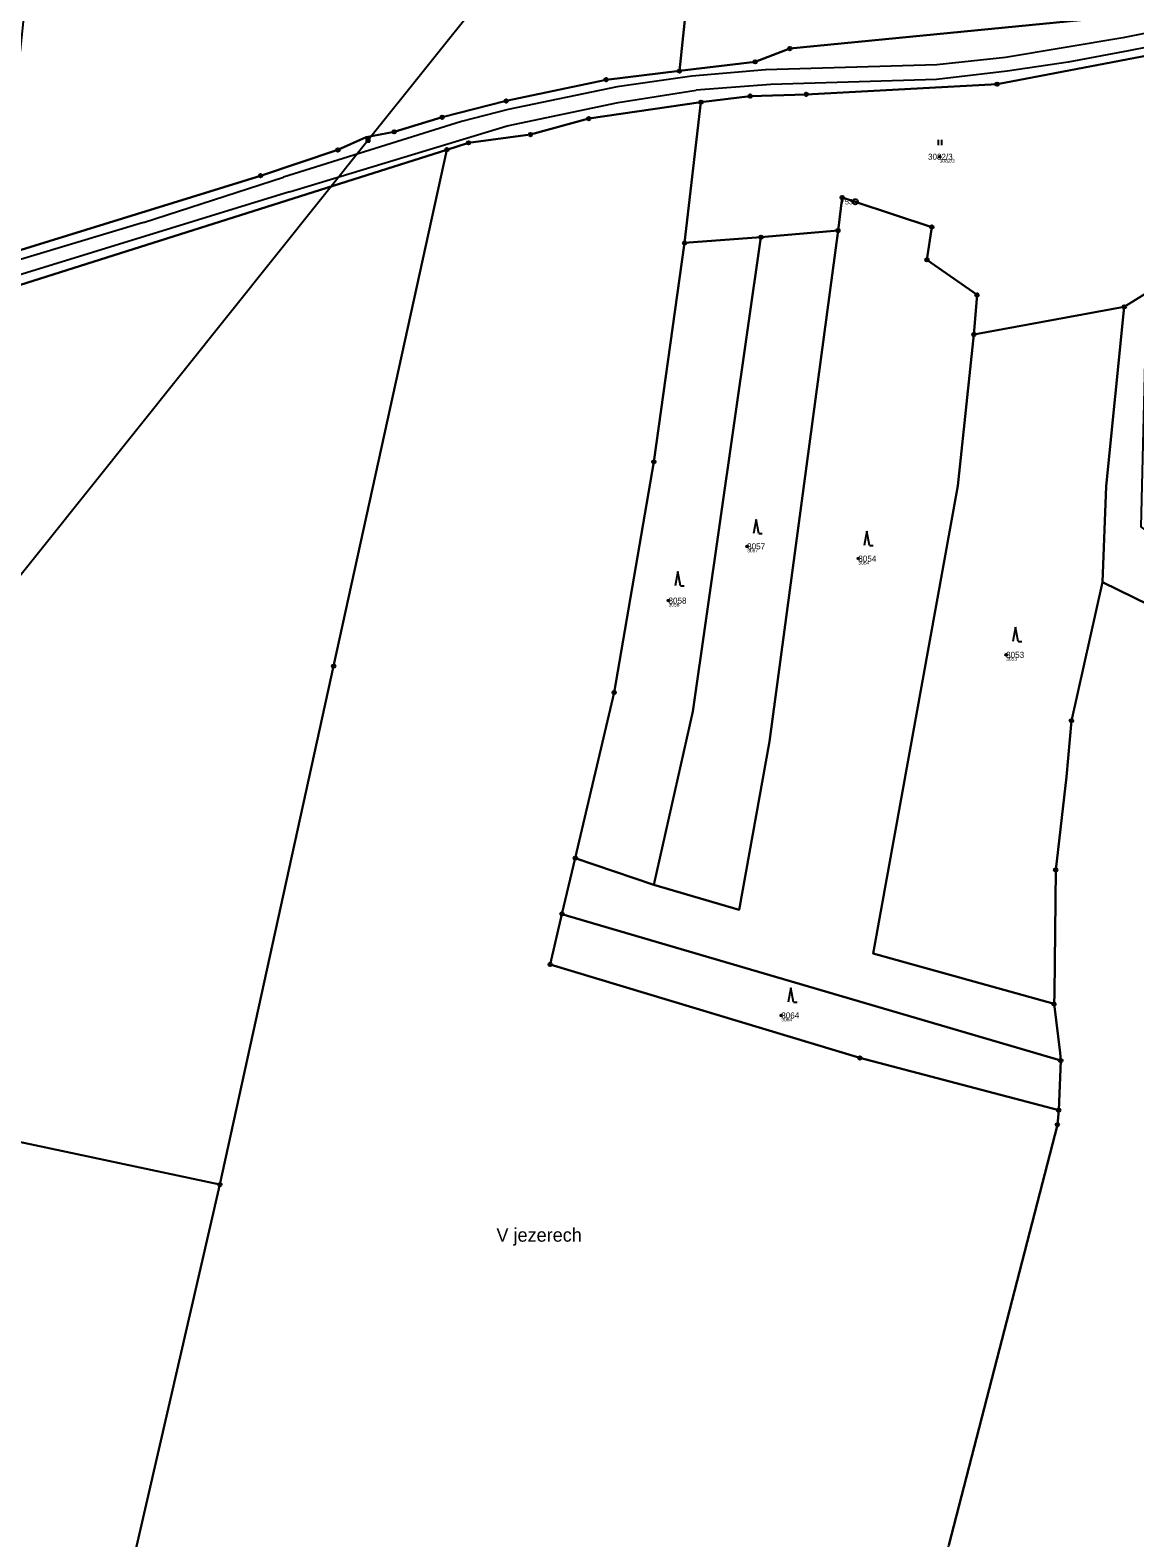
# Model space of a CAD drawing. Extents: x -761891 to -756141, y -1178507 to -1171885.
# Drawn here: x -760542.7 to -760231.9, y -1175293.7 to -1174869.3 of the extents above; entities that cross this region are included whole.
import ezdxf

# ---------------------------------------------------------------- set-up
doc = ezdxf.new("R2010")
doc.units = 0
for name, color, linetype in [('Definiční body', 7, 'Continuous'), ('Hranice parcel', 7, 'Continuous'), ('Parcelní čísla', 7, 'Continuous'), ('Polygon parcely', 7, 'Continuous'), ('Pop  PČ popisy', 7, 'Continuous'), ('Poz předměty', 7, 'Continuous'), ('Vnitřní kresba', 7, 'Continuous'), ('Značky bodu BP', 7, 'Continuous'), ('Značky kultur', 7, 'Continuous')]:
    doc.layers.add(name, color=color, linetype=linetype)

msp = doc.modelspace()

# ---------------------------------------------------------------- linework, layer by layer
at = {"layer": 'Definiční body'}
for centre in [(-760286.82, -1174904.95), (-760340.99, -1175014.61), (-760309.71, -1175018.05), (-760363.11, -1175029.87), (-760268.13, -1175045.14), (-760331.39, -1175146.63)]:
    msp.add_circle(centre, 0.25, dxfattribs=at)
at = {"layer": 'Hranice parcel'}
for p, q in [((-760349.86, -1174783.93), (-760360.07, -1174880.79)), ((-760358.58, -1174929.22), (-760353.98, -1174889.57)), ((-760337.11, -1174927.6), (-760315.43, -1174925.72)), ((-760358.58, -1174929.22), (-760337.11, -1174927.6)), ((-760228.58, -1174943.25), (-760234.89, -1174947.18)), ((-760277.21, -1174954.96), (-760234.89, -1174947.18)), ((-760393.09, -1175118.1), (-760389.35, -1175102.35)), ((-760367.28, -1175109.89), (-760389.35, -1175102.35)), ((-760393.09, -1175118.1), (-760252.77, -1175159.35)), ((-760252.77, -1175159.35), (-760253.34, -1175173.3))]:
    msp.add_line(p, q, dxfattribs=at)
for points in [[(-760203.05, -1174860.85), (-760220.29, -1174863.91), (-760329, -1174874.5), (-760338.75, -1174878.23), (-760360.07, -1174880.79)], [(-760353.98, -1174889.57), (-760340.16, -1174887.87), (-760324.36, -1174887.38), (-760270.68, -1174884.53), (-760219.99, -1174874.85)], [(-760360.07, -1174880.79), (-760380.7, -1174883.26), (-760408.83, -1174889.25), (-760426.81, -1174893.83), (-760440.31, -1174897.94), (-760448.18, -1174899.45), (-760456.11, -1174903.02), (-760477.9, -1174910.29), (-760551.69, -1174933.14)], [(-760425.48, -1174902.96), (-760419.4, -1174901.03), (-760401.94, -1174898.7), (-760385.54, -1174894.21), (-760353.98, -1174889.57)], [(-760826.92, -1174951.41), (-760756.91, -1174972.55), (-760723.6, -1174979.75), (-760711.45, -1174980.94), (-760676.85, -1174973.57), (-760628.84, -1174969.45), (-760595.15, -1174958.58), (-760560.6, -1174945.76), (-760425.48, -1174902.96)], [(-760425.48, -1174902.96), (-760457.35, -1175048.31), (-760489.35, -1175194.25)], [(-760315.43, -1174925.72), (-760314.28, -1174916.4), (-760310.57, -1174917.61), (-760289.03, -1174924.73), (-760290.41, -1174933.96), (-760276.32, -1174943.84), (-760277.21, -1174954.96)], [(-760315.43, -1174925.72), (-760334.69, -1175069.56), (-760343.26, -1175116.87), (-760367.28, -1175109.89)], [(-760389.35, -1175102.35), (-760378.42, -1175055.75), (-760367.25, -1174990.84), (-760358.58, -1174929.22)], [(-760337.11, -1174927.6), (-760356.24, -1175061.09), (-760367.28, -1175109.89)], [(-760234.89, -1174947.18), (-760240.03, -1174997.62), (-760241.04, -1175024.68)], [(-760277.21, -1174954.96), (-760281.69, -1174997.6), (-760305.57, -1175129.17), (-760254.65, -1175143.39)], [(-760241.04, -1175024.68), (-760249.77, -1175063.68), (-760251.17, -1175079.46), (-760254.19, -1175105.67), (-760254.56, -1175140.45), (-760254.65, -1175143.39)], [(-760241.04, -1175024.68), (-760170.91, -1175058.98), (-760139.03, -1175071.71), (-760044.5, -1175118.17), (-760011, -1175138), (-759880.1, -1175238.34)], [(-760489.35, -1175194.25), (-760681.3, -1175153.4), (-760874.14, -1175112.36)], [(-760253.34, -1175173.3), (-760309.27, -1175158.6), (-760396.42, -1175132.27), (-760393.09, -1175118.1)], [(-760254.65, -1175143.39), (-760252.98, -1175157.19), (-760252.77, -1175159.35)], [(-760261.2, -1175418.96), (-760268.83, -1175419.45), (-760270.99, -1175412.35), (-760288.12, -1175363.58), (-760292.27, -1175334.11), (-760288.4, -1175317.27), (-760284.28, -1175295.72), (-760253.73, -1175177.38), (-760253.34, -1175173.3)], [(-760584.14, -1175606.25), (-760553.75, -1175474.16), (-760521.22, -1175332.77), (-760489.35, -1175194.25)]]:
    msp.add_lwpolyline(points, dxfattribs=at)
at = {"layer": 'Polygon parcely'}
for points in [[(-760540.64, -1174828.31), (-760551.69, -1174933.14), (-760477.9, -1174910.29), (-760456.11, -1174903.02), (-760448.18, -1174899.45), (-760440.31, -1174897.94), (-760426.81, -1174893.83), (-760408.83, -1174889.25), (-760380.7, -1174883.26), (-760360.07, -1174880.79), (-760349.86, -1174783.93), (-760529.66, -1174724.14)], [(-760360.07, -1174880.79), (-760338.75, -1174878.23), (-760329, -1174874.5), (-760220.29, -1174863.91), (-760203.05, -1174860.85), (-760206.74, -1174842.91), (-760212.39, -1174834.56), (-760227.16, -1174824.73), (-760349.86, -1174783.93)], [(-760289.03, -1174924.73), (-760290.41, -1174933.96), (-760276.32, -1174943.84), (-760277.21, -1174954.96), (-760234.89, -1174947.18), (-760228.58, -1174943.25), (-760221.69, -1174923.08), (-760225.63, -1174922.23), (-760219.99, -1174874.85), (-760270.68, -1174884.53), (-760324.36, -1174887.38), (-760340.16, -1174887.87), (-760353.98, -1174889.57), (-760358.58, -1174929.22), (-760337.11, -1174927.6), (-760315.43, -1174925.72), (-760314.28, -1174916.4), (-760310.57, -1174917.61)], [(-760334.69, -1175069.56), (-760343.26, -1175116.87), (-760367.28, -1175109.89), (-760389.35, -1175102.35), (-760393.09, -1175118.1), (-760252.77, -1175159.35), (-760252.98, -1175157.19), (-760254.65, -1175143.39), (-760305.57, -1175129.17), (-760281.69, -1174997.6), (-760277.21, -1174954.96), (-760276.32, -1174943.84), (-760290.41, -1174933.96), (-760289.03, -1174924.73), (-760310.57, -1174917.61), (-760314.28, -1174916.4), (-760315.43, -1174925.72)], [(-760356.24, -1175061.09), (-760367.28, -1175109.89), (-760343.26, -1175116.87), (-760334.69, -1175069.56), (-760315.43, -1174925.72), (-760337.11, -1174927.6)], [(-760358.58, -1174929.22), (-760367.25, -1174990.84), (-760378.42, -1175055.75), (-760389.35, -1175102.35), (-760367.28, -1175109.89), (-760356.24, -1175061.09), (-760337.11, -1174927.6)], [(-760005.41, -1175125.55), (-760021.26, -1175119.66), (-760198.79, -1175032.55), (-760226.2, -1175012.07), (-760230.13, -1175009.13), (-760228.58, -1174943.25), (-760234.89, -1174947.18), (-760240.03, -1174997.62), (-760241.04, -1175024.68), (-760170.91, -1175058.98), (-760139.03, -1175071.71), (-760044.5, -1175118.17), (-760011, -1175138), (-759880.1, -1175238.34), (-759875.62, -1175232.91), (-759861.05, -1175215.21), (-759867.66, -1175202.76), (-759879.42, -1175189.42), (-759943.45, -1175159.44)], [(-760254.65, -1175143.39), (-760254.56, -1175140.45), (-760254.19, -1175105.67), (-760251.17, -1175079.46), (-760249.77, -1175063.68), (-760241.04, -1175024.68), (-760240.03, -1174997.62), (-760234.89, -1174947.18), (-760277.21, -1174954.96), (-760281.69, -1174997.6), (-760305.57, -1175129.17)], [(-760874.14, -1175112.36), (-760885.66, -1175134.3), (-760897.88, -1175157.58), (-760910.57, -1175181.74), (-760939.09, -1175162.15), (-760964.27, -1175188.11), (-760999.51, -1175233.5), (-761009.19, -1175256.33), (-760895.07, -1175294.31), (-760945.83, -1175381.18), (-760997.04, -1175468.82), (-760867.4, -1175511.97), (-760730.67, -1175557.48), (-760584.14, -1175606.25), (-760553.75, -1175474.16), (-760521.22, -1175332.77), (-760489.35, -1175194.25), (-760681.3, -1175153.4)], [(-760393.09, -1175118.1), (-760396.42, -1175132.27), (-760309.27, -1175158.6), (-760253.34, -1175173.3), (-760252.77, -1175159.35)]]:
    msp.add_lwpolyline(points, close=True, dxfattribs=at)
for points in [[(-760560.6, -1174945.76), (-760425.48, -1174902.96), (-760419.4, -1174901.03), (-760401.94, -1174898.7), (-760385.54, -1174894.21), (-760353.98, -1174889.57), (-760340.16, -1174887.87), (-760324.36, -1174887.38), (-760270.68, -1174884.53), (-760219.99, -1174874.85), (-760200.72, -1174871.48), (-760196.02, -1174870.56), (-760122.85, -1174855.94)], [(-760220.29, -1174863.91), (-760329, -1174874.5), (-760338.75, -1174878.23), (-760360.07, -1174880.79), (-760380.7, -1174883.26), (-760408.83, -1174889.25), (-760426.81, -1174893.83), (-760440.31, -1174897.94), (-760448.18, -1174899.45), (-760456.11, -1174903.02), (-760477.9, -1174910.29), (-760551.69, -1174933.14)], [(-760284.28, -1175295.72), (-760253.73, -1175177.38), (-760253.34, -1175173.3), (-760309.27, -1175158.6), (-760396.42, -1175132.27), (-760393.09, -1175118.1), (-760389.35, -1175102.35), (-760378.42, -1175055.75), (-760367.25, -1174990.84), (-760358.58, -1174929.22), (-760353.98, -1174889.57), (-760385.54, -1174894.21), (-760401.94, -1174898.7), (-760419.4, -1174901.03), (-760425.48, -1174902.96), (-760457.35, -1175048.31), (-760489.35, -1175194.25), (-760521.22, -1175332.77)], [(-760681.3, -1175153.4), (-760489.35, -1175194.25), (-760457.35, -1175048.31), (-760425.48, -1174902.96), (-760560.6, -1174945.76)], [(-759985.95, -1175337.49), (-759893.12, -1175252.76), (-759889.45, -1175249.41), (-759888.51, -1175248.55), (-759880.1, -1175238.34), (-760011, -1175138), (-760044.5, -1175118.17), (-760139.03, -1175071.71), (-760170.91, -1175058.98), (-760241.04, -1175024.68), (-760249.77, -1175063.68), (-760251.17, -1175079.46), (-760254.19, -1175105.67), (-760254.56, -1175140.45), (-760254.65, -1175143.39), (-760252.98, -1175157.19), (-760252.77, -1175159.35), (-760253.34, -1175173.3), (-760253.73, -1175177.38), (-760284.28, -1175295.72)]]:
    msp.add_lwpolyline(points, dxfattribs=at)
at = {"layer": 'Poz předměty'}
for p, q in [((-760270.03, -1174678), (-760447.6, -1174900.28)), ((-760447.6, -1174900.28), (-760618.41, -1175114.05)), ((-760448.1, -1174899.78), (-760447.1, -1174899.78)), ((-760448.1, -1174900.78), (-760448.1, -1174899.78)), ((-760448.1, -1174899.98), (-760447.1, -1174899.98)), ((-760448.1, -1174900.18), (-760447.1, -1174900.18)), ((-760448.1, -1174900.38), (-760447.1, -1174900.38)), ((-760448.1, -1174900.58), (-760447.1, -1174900.58)), ((-760448.1, -1174900.78), (-760447.1, -1174900.78)), ((-760447.9, -1174900.78), (-760447.9, -1174899.78)), ((-760447.7, -1174900.78), (-760447.7, -1174899.78)), ((-760447.5, -1174900.78), (-760447.5, -1174899.78)), ((-760447.3, -1174900.78), (-760447.3, -1174899.78)), ((-760447.1, -1174900.78), (-760447.1, -1174899.78))]:
    msp.add_line(p, q, dxfattribs=at)
at = {"layer": 'Vnitřní kresba'}
for p, q in [((-760149.94, -1174854.14), (-760235.32, -1174871.52)), ((-760149.62, -1174858.82), (-760233.73, -1174875.09)), ((-760235.32, -1174871.52), (-760268.34, -1174877.01)), ((-760233.73, -1174875.09), (-760250.73, -1174878.3)), ((-760335.82, -1174880.5), (-760356.53, -1174882.23)), ((-760287.66, -1174879.03), (-760335.82, -1174880.5)), ((-760268.34, -1174877.01), (-760287.66, -1174879.03)), ((-760250.73, -1174878.3), (-760267.86, -1174880.82)), ((-760356.53, -1174882.23), (-760377.52, -1174885.28)), ((-760334.31, -1174884.59), (-760355.38, -1174886.17)), ((-760287.75, -1174883.17), (-760334.31, -1174884.59)), ((-760267.86, -1174880.82), (-760287.75, -1174883.17)), ((-760377.52, -1174885.28), (-760408.24, -1174891.68)), ((-760377.25, -1174889.7), (-760355.38, -1174886.17)), ((-760408.24, -1174891.68), (-760421.31, -1174895.01)), ((-760408.49, -1174896.28), (-760377.25, -1174889.7)), ((-760421.31, -1174895.01), (-760471.45, -1174910.65)), ((-760469.74, -1174914.84), (-760408.49, -1174896.28)), ((-760510.86, -1174923.46), (-760471.45, -1174910.65)), ((-760469.74, -1174914.84), (-760561.54, -1174943.04)), ((-760510.86, -1174923.46), (-760562.99, -1174939.14))]:
    msp.add_line(p, q, dxfattribs=at)
at = {"layer": 'Značky bodu BP'}
for centre, radius in [((-760329, -1174874.5), 0.5), ((-760329, -1174874.5), 0.0303), ((-760360.07, -1174880.79), 0.5), ((-760360.07, -1174880.79), 0.0303), ((-760338.75, -1174878.23), 0.5), ((-760338.75, -1174878.23), 0.0303), ((-760380.7, -1174883.26), 0.5), ((-760380.7, -1174883.26), 0.0303), ((-760270.68, -1174884.53), 0.5), ((-760270.68, -1174884.53), 0.0303), ((-760408.83, -1174889.25), 0.5), ((-760408.83, -1174889.25), 0.0303), ((-760353.98, -1174889.57), 0.5), ((-760340.16, -1174887.87), 0.5), ((-760340.16, -1174887.87), 0.0303), ((-760324.36, -1174887.38), 0.5), ((-760324.36, -1174887.38), 0.0303), ((-760426.81, -1174893.83), 0.5), ((-760353.98, -1174889.57), 0.0303), ((-760440.31, -1174897.94), 0.5), ((-760426.81, -1174893.83), 0.0303), ((-760385.54, -1174894.21), 0.5), ((-760385.54, -1174894.21), 0.0303), ((-760440.31, -1174897.94), 0.0303), ((-760419.4, -1174901.03), 0.5), ((-760419.4, -1174901.03), 0.0303), ((-760401.94, -1174898.7), 0.5), ((-760401.94, -1174898.7), 0.0303), ((-760456.11, -1174903.02), 0.5), ((-760456.11, -1174903.02), 0.0303), ((-760425.48, -1174902.96), 0.5), ((-760425.48, -1174902.96), 0.0303), ((-760477.9, -1174910.29), 0.5), ((-760477.9, -1174910.29), 0.0303), ((-760314.28, -1174916.4), 0.5), ((-760314.28, -1174916.4), 0.0303), ((-760310.57, -1174917.61), 0.75), ((-760310.57, -1174917.61), 0.03), ((-760337.11, -1174927.6), 0.5), ((-760315.43, -1174925.72), 0.5), ((-760315.43, -1174925.72), 0.0303), ((-760289.03, -1174924.73), 0.5), ((-760289.03, -1174924.73), 0.0303), ((-760358.58, -1174929.22), 0.5), ((-760358.58, -1174929.22), 0.0303), ((-760337.11, -1174927.6), 0.0303), ((-760290.41, -1174933.96), 0.5), ((-760290.41, -1174933.96), 0.0303), ((-760276.32, -1174943.84), 0.5), ((-760276.32, -1174943.84), 0.0303), ((-760234.89, -1174947.18), 0.5), ((-760234.89, -1174947.18), 0.0303), ((-760277.21, -1174954.96), 0.5), ((-760277.21, -1174954.96), 0.0303), ((-760367.25, -1174990.84), 0.5), ((-760367.25, -1174990.84), 0.0303), ((-760457.35, -1175048.31), 0.5), ((-760457.35, -1175048.31), 0.0303), ((-760378.42, -1175055.75), 0.5), ((-760378.42, -1175055.75), 0.0303), ((-760249.77, -1175063.68), 0.5), ((-760249.77, -1175063.68), 0.0303), ((-760389.35, -1175102.35), 0.5), ((-760389.35, -1175102.35), 0.0303), ((-760254.19, -1175105.67), 0.5), ((-760254.19, -1175105.67), 0.0303), ((-760393.09, -1175118.1), 0.5), ((-760393.09, -1175118.1), 0.0303), ((-760396.42, -1175132.27), 0.5), ((-760396.42, -1175132.27), 0.0303), ((-760254.65, -1175143.39), 0.5), ((-760254.65, -1175143.39), 0.0303), ((-760309.27, -1175158.6), 0.5), ((-760309.27, -1175158.6), 0.0303), ((-760252.77, -1175159.35), 0.5), ((-760252.77, -1175159.35), 0.0303), ((-760253.34, -1175173.3), 0.5), ((-760253.34, -1175173.3), 0.0303), ((-760253.73, -1175177.38), 0.5), ((-760253.73, -1175177.38), 0.0303), ((-760489.35, -1175194.25), 0.5), ((-760489.35, -1175194.25), 0.0303)]:
    msp.add_circle(centre, radius, dxfattribs=at)
at = {"layer": 'Značky kultur'}
for p, q in [((-760287.18, -1174901.67), (-760287.18, -1174900.17)), ((-760286.18, -1174901.67), (-760286.18, -1174900.17)), ((-760338.49, -1175007.02), (-760339.24, -1175011.02)), ((-760337.74, -1175011.02), (-760338.49, -1175007.02)), ((-760337.74, -1175011.02), (-760336.74, -1175011.02)), ((-760307.32, -1175010.33), (-760308.07, -1175014.33)), ((-760306.57, -1175014.33), (-760307.32, -1175010.33)), ((-760306.57, -1175014.33), (-760305.57, -1175014.33)), ((-760360.49, -1175021.72), (-760361.24, -1175025.72)), ((-760359.74, -1175025.72), (-760360.49, -1175021.72)), ((-760359.74, -1175025.72), (-760358.74, -1175025.72)), ((-760265.51, -1175037.38), (-760266.26, -1175041.38)), ((-760264.76, -1175041.38), (-760265.51, -1175037.38)), ((-760264.76, -1175041.38), (-760263.76, -1175041.38)), ((-760328.72, -1175138.88), (-760329.47, -1175142.88)), ((-760327.97, -1175142.88), (-760328.72, -1175138.88)), ((-760327.97, -1175142.88), (-760326.97, -1175142.88))]:
    msp.add_line(p, q, dxfattribs=at)

# ---------------------------------------------------------------- texts
at = {"layer": 'Definiční body'}
for s, p in [('3082/3', (-760286.82, -1174906.61)), ('3057', (-760340.99, -1175016.27)), ('3054', (-760309.71, -1175019.71)), ('3058', (-760363.11, -1175031.53)), ('3053', (-760268.13, -1175046.8)), ('3064', (-760331.39, -1175148.29))]:
    msp.add_text(s, height=1, dxfattribs=at).set_placement(p)
at = {"layer": 'Parcelní čísla'}
for s, p in [('3082/3', (-760290.12, -1174905.8)), ('3057', (-760340.99, -1175015.46)), ('3054', (-760309.71, -1175018.9)), ('3058', (-760363.11, -1175030.72)), ('3053', (-760268.13, -1175045.99)), ('3064', (-760331.39, -1175147.48))]:
    msp.add_text(s, height=1.7, dxfattribs=at).set_placement(p)
at = {"layer": 'Pop  PČ popisy'}
msp.add_text('V jezerech', height=3.8, dxfattribs=at).set_placement((-760411.52, -1175210.31))
at = {"layer": 'Značky bodu BP'}
msp.add_text('753', height=1.5, dxfattribs=at).set_placement((-760314.67, -1174918.36))

doc.saveas('drawing.dxf')
